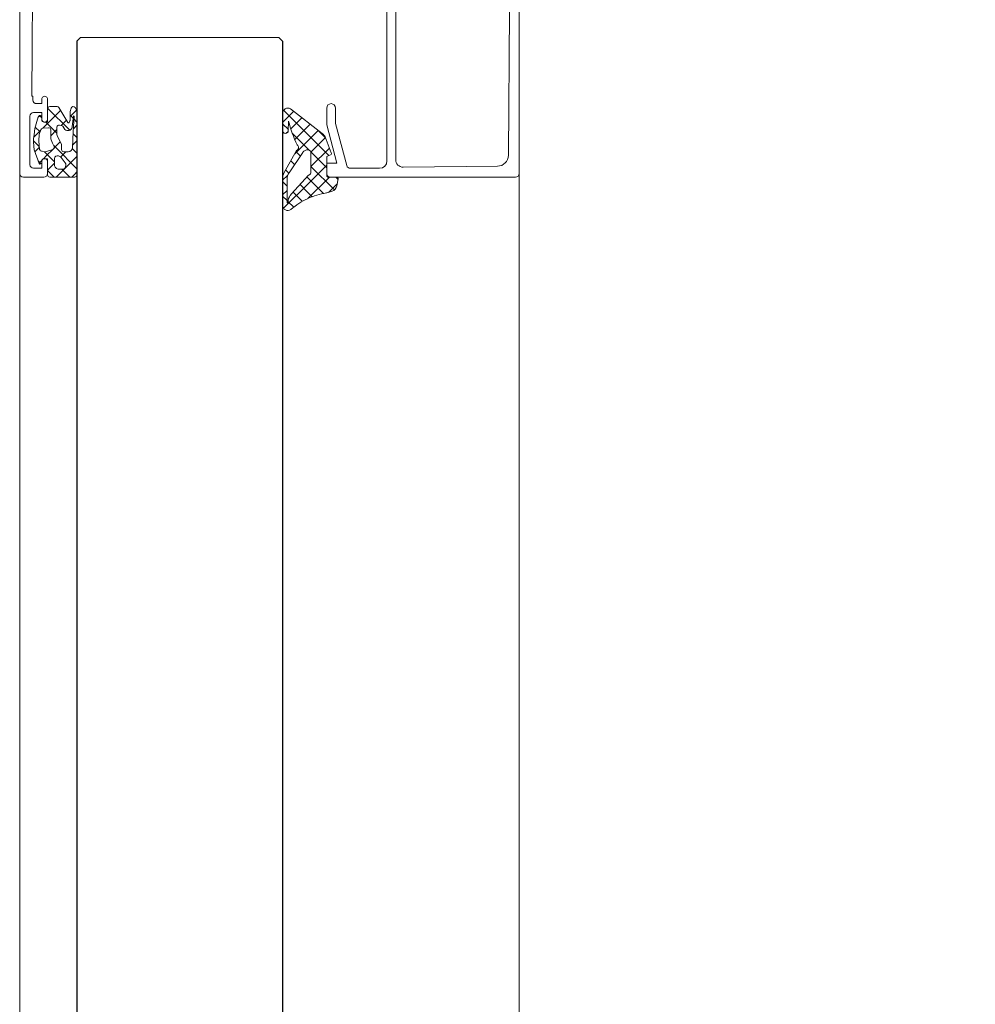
# Model space of a CAD drawing. Header units: millimetres. Extents: x 3652085 to 3778338, y -303702 to -273644.
# Tile 307 of 588: x 3715842 to 3715972, y -288106 to -287972. Entities that reach past the tile are written whole.
import ezdxf

# ---------------------------------------------------------------- set-up
doc = ezdxf.new("R2010")
doc.units = ezdxf.units.MM
doc.header["$PDMODE"] = 34
doc.linetypes.add('AUSGEZOGEN', pattern=[0])
doc.linetypes.add('HIDDEN2', pattern=[4.7625, 3.175, -1.5875])
doc.layers.add('DIM-03    (HAUSART)', color=111, linetype='Continuous', lineweight=5)
doc.layers.add('DOOR', color=7, linetype='AUSGEZOGEN')
doc.styles.add('1-20 Eng HA', font='arial.ttf', dxfattribs={"height": 40})
doc.dimstyles.new('1-20 Eng HA', dxfattribs={"dimtxt": 40, "dimasz": 16, "dimexe": 16, "dimexo": 5, "dimgap": 5, "dimtad": 1, "dimdec": 0, "dimlfac": -1, "dimzin": 0, "dimdsep": 46, "dimtxsty": '1-20 Eng HA', "dimblk": 'OBLIQUE', "dimcen": 0.09, "dimdle": 16, "dimclrd": 256, "dimclre": 256, "dimclrt": 256, "dimadec": 0, "dimazin": 0, "dimtfac": 1, "dimtdec": 0, "dimtofl": 0, "dimtmove": 0, "dimatfit": 3, "dimldrblk": 'OBLIQUE', "dimfxl": 1, "dimtolj": 1, "dimtzin": 0, "dimlwe": 0, "dimarcsym": 0})

# ---------------------------------------------------------------- blocks, each defined once
blk = doc.blocks.new('_Oblique')
at = {"color": 0, "linetype": 'ByBlock', "lineweight": -2}
blk.add_line((-0.5, -0.5), (0.5, 0.5), dxfattribs=at)
blk = doc.blocks.new('*D563')
at = {"layer": 'Defpoints', "color": 0, "lineweight": 0, "transparency": 16777216}
for p in [(3715916.71, -287934.74, -322634.12), (3716046.87, -288934.72, -322634.12), (3716086.16, -288934.72)]:
    blk.add_point(p, dxfattribs=at)
at = {"layer": 'DIM-03    (HAUSART)', "lineweight": -2, "transparency": 16777216}
blk.add_line((3716086.16, -287918.74), (3716086.16, -288950.72), dxfattribs=at)
at = {"layer": 'DIM-03    (HAUSART)', "linetype": 'HIDDEN2', "lineweight": 0, "transparency": 16777216}
for p, q in [((3715921.71, -287934.74), (3716102.16, -287934.74)), ((3716051.87, -288934.72), (3716102.16, -288934.72))]:
    blk.add_line(p, q, dxfattribs=at)
at = {"layer": 'DIM-03    (HAUSART)', "lineweight": -2, "transparency": 16777216, "xscale": 16, "yscale": 16, "zscale": 16}
for p, rotation in [((3716086.16, -287934.74), 90), ((3716086.16, -288934.72), 270)]:
    blk.add_blockref('_Oblique', p, dxfattribs=dict(at, rotation=rotation))
at = {"layer": 'DIM-03    (HAUSART)', "lineweight": 0, "transparency": 16777216, "insert": (3716060.74, -288434.73), "char_height": 40, "attachment_point": 5, "rotation": 90, "style": '1-20 Eng HA'}
blk.add_mtext('\\A1;1000', dxfattribs=at)

msp = doc.modelspace()

# ---------------------------------------------------------------- linework, layer by layer
at = {"lineweight": 0}
for p, q in [((3715909.95, -287968.51, -322634.12), (3715909.95, -288886.01, -308240.47)), ((3715844.46, -287985.6, -322634.12), (3715844.71, -287985.36, -322634.12)), ((3715844.95, -287985.68, -322634.12), (3715844.65, -287985.38, -322634.12)), ((3715845.11, -287987.08, -322634.12), (3715847.52, -287984.66, -322634.12)), ((3715848.77, -287987.37, -322634.12), (3715845.76, -287984.37, -322634.12)), ((3715845.81, -287984.25, -322634.12), (3715845.88, -287984.18, -322634.12)), ((3715848.83, -287985.47, -322634.12), (3715849.69, -287984.61, -322634.12)), ((3715849.26, -287985.74, -322634.12), (3715848.83, -287985.32, -322634.12)), ((3715879.28, -287984.78, -322634.12), (3715877.75, -287986.3, -322634.12)), ((3715884.05, -287990.81, -322634.12), (3715877.88, -287984.64, -322634.12)), ((3715847.02, -287987.75, -322634.12), (3715845.51, -287986.24, -322634.12)), ((3715847.61, -287986.7, -322634.12), (3715848.32, -287985.99, -322634.12)), ((3715849.26, -287987.16, -322634.12), (3715849.75, -287986.67, -322634.12)), ((3715849.75, -287986.24, -322634.12), (3715849.33, -287985.82, -322634.12)), ((3715878.53, -287987.26, -322634.12), (3715877.75, -287986.48, -322634.12)), ((3715880.38, -287985.65, -322634.12), (3715878.86, -287987.16, -322634.12)), ((3715881.48, -287986.51, -322634.12), (3715879.39, -287988.6, -322634.12)), ((3715843.87, -287988.32, -322634.12), (3715844.79, -287987.4, -322634.12)), ((3715844.73, -287987.58, -322634.12), (3715844.07, -287986.92, -322634.12)), ((3715846.19, -287988.12, -322634.12), (3715847.02, -287987.28, -322634.12)), ((3715849.37, -287987.98, -322634.12), (3715849.23, -287987.83, -322634.12)), ((3715849.75, -287988.36, -322634.12), (3715849.37, -287987.98, -322634.12)), ((3715878.51, -287987.52, -322634.12), (3715878.24, -287987.78, -322634.12)), ((3715881.3, -287990.03, -322634.12), (3715879.09, -287987.82, -322634.12)), ((3715882.58, -287987.38, -322634.12), (3715879.4, -287990.57, -322634.12)), ((3715883.54, -287988.33, -322634.12), (3715882.61, -287987.4, -322634.12)), ((3715844.62, -287989.59, -322634.12), (3715843.83, -287988.8, -322634.12)), ((3715846.88, -287989.73, -322634.12), (3715846.58, -287989.43, -322634.12)), ((3715846.8, -287989.62, -322634.12), (3715847.47, -287988.95, -322634.12)), ((3715849.15, -287989.4, -322634.12), (3715849.67, -287988.87, -322634.12)), ((3715849.67, -287988.87, -322634.12), (3715849.75, -287988.79, -322634.12)), ((3715883.56, -287988.38, -322634.12), (3715881.59, -287990.34, -322634.12)), ((3715844.01, -287990.29, -322634.12), (3715844.63, -287989.67, -322634.12)), ((3715845.18, -287991.25, -322634.12), (3715845.62, -287990.8, -322634.12)), ((3715846.6, -287991.58, -322634.12), (3715845.31, -287990.28, -322634.12)), ((3715845.62, -287990.8, -322634.12), (3715846.46, -287989.97, -322634.12)), ((3715846.65, -287989.78, -322634.12), (3715846.8, -287989.62, -322634.12)), ((3715849.75, -287992.6, -322634.12), (3715846.88, -287989.73, -322634.12)), ((3715847.55, -287990.99, -322634.12), (3715847.68, -287990.86, -322634.12)), ((3715847.68, -287990.86, -322634.12), (3715848.25, -287990.3, -322634.12)), ((3715849.75, -287990.48, -322634.12), (3715849.11, -287989.84, -322634.12)), ((3715880.16, -287990.86, -322634.12), (3715879.57, -287990.27, -322634.12)), ((3715883.75, -287992.48, -322634.12), (3715881.58, -287990.32, -322634.12)), ((3715884.12, -287989.78, -322634.12), (3715881.61, -287992.3, -322634.12)), ((3715844.85, -287991.94, -322634.12), (3715844.49, -287991.59, -322634.12)), ((3715844.59, -287991.84, -322634.12), (3715844.96, -287991.46, -322634.12)), ((3715845.75, -287992.79, -322634.12), (3715846.7, -287991.85, -322634.12)), ((3715846.7, -287991.67, -322634.12), (3715846.6, -287991.58, -322634.12)), ((3715846.93, -287993.74, -322634.12), (3715848.57, -287992.1, -322634.12)), ((3715848.57, -287992.1, -322634.12), (3715849.75, -287990.92, -322634.12)), ((3715879.37, -287992.04, -322634.12), (3715878.85, -287991.52, -322634.12)), ((3715883.75, -287992.12, -322634.12), (3715881.39, -287994.48, -322634.12)), ((3715846.65, -287993.74, -322634.12), (3715845.75, -287992.85, -322634.12)), ((3715848.77, -287993.74, -322634.12), (3715847.7, -287992.67, -322634.12)), ((3715849.05, -287993.74, -322634.12), (3715849.45, -287993.34, -322634.12)), ((3715849.45, -287993.34, -322634.12), (3715849.75, -287993.04, -322634.12)), ((3715878.42, -287993.52, -322634.12), (3715877.75, -287994.18, -322634.12)), ((3715878.58, -287993.22, -322634.12), (3715878.13, -287992.77, -322634.12)), ((3715884.79, -287995.49, -322634.12), (3715881.61, -287992.31, -322634.12)), ((3715878.35, -287994.96, -322634.12), (3715877.75, -287994.36, -322634.12)), ((3715881.39, -287994.48, -322634.12), (3715877.88, -287997.99, -322634.12)), ((3715881.23, -287995.87, -322634.12), (3715880.12, -287994.76, -322634.12)), ((3715881.44, -287994.11, -322634.12), (3715881.07, -287993.74, -322634.12)), ((3715884.11, -287993.74, -322634.12), (3715881.2, -287996.65, -322634.12)), ((3715883.3, -287995.97, -322634.12), (3715881.44, -287994.11, -322634.12)), ((3715885.16, -287994.66, -322634.12), (3715884, -287995.82, -322634.12)), ((3715885.28, -287994.02, -322634.12), (3715885.01, -287993.74, -322634.12)), ((3715878.35, -287995.55, -322634.12), (3715877.75, -287996.15, -322634.12)), ((3715880.43, -287997.04, -322634.12), (3715879.18, -287995.79, -322634.12)), ((3715881.77, -287996.41, -322634.12), (3715881.23, -287995.87, -322634.12)), ((3715878.35, -287996.93, -322634.12), (3715877.75, -287996.33, -322634.12)), ((3715879.26, -287997.84, -322634.12), (3715878.47, -287997.05, -322634.12))]:
    msp.add_line(p, q, dxfattribs=at)
for points, elevation in [([(3715841.95, -286797.26), (3715841.95, -288886.26)], -322634.12), ([(3715841.95, -286797.26), (3715841.95, -288822.26)], -308240.47)]:
    msp.add_lwpolyline(points, dxfattribs=dict(at, elevation=elevation))
at = {"lineweight": 0, "elevation": -322634.12}
for points in [[(3715843.75, -287962.34), (3715843.6, -287982.74), (3715843.75, -287982.74), (3715843.75, -287983.24, 0.414214), (3715844.25, -287983.74), (3715844.95, -287983.74), (3715844.95, -287983.14, -1.00001), (3715845.75, -287983.14), (3715845.75, -287985.84, -1), (3715844.95, -287985.84), (3715844.95, -287984.94), (3715843.85, -287984.94, 0.414214), (3715843.35, -287985.44), (3715843.35, -287992.04, 0.414214), (3715843.85, -287992.54), (3715844.95, -287992.54), (3715844.95, -287991.64, -1), (3715845.75, -287991.64), (3715845.75, -287993.24, -0.414214), (3715845.25, -287993.74), (3715842.45, -287993.74, -0.414214), (3715841.95, -287993.24), (3715841.95, -287993.24), (3715841.95, -287905.24, -0.414214)], [(3715908.65, -287971.05), (3715908.49, -287990.77, -0.410062), (3715907, -287992.26), (3715894.16, -287992.39), (3715894.16, -287992.39, -0.416011), (3715893.15, -287991.39), (3715893.15, -287965.09, 0.49432)], [(3715891.95, -287967.24), (3715891.95, -287991.54, -0.4137), (3715890.96, -287992.54), (3715886.97, -287992.54, -0.339968), (3715886.48, -287992.17), (3715884.95, -287986.46), (3715884.95, -287984.34, 0.999985), (3715883.75, -287984.34), (3715883.75, -287986.61), (3715885.15, -287991.84), (3715883.75, -287991.84), (3715883.75, -287993.24, 0.414214), (3715884.25, -287993.74), (3715909.45, -287993.74, 0.4142), (3715909.95, -287993.24), (3715909.95, -287969.24, 0.414227)]]:
    msp.add_lwpolyline(points, format="xyb", dxfattribs=at)
for points in [[(3715849.75, -287984.79), (3715849.75, -287993.44, -0.198913), (3715849.66, -287993.65, -0.198913), (3715849.45, -287993.74), (3715846.05, -287993.74, -0.414214), (3715845.75, -287993.44), (3715845.75, -287991.34, 0.414214), (3715845.65, -287991.24), (3715845.25, -287991.24, 0.414214), (3715844.95, -287991.54), (3715844.95, -287991.76, -0.665155), (3715844.61, -287991.91), (3715843.91, -287990.02), (3715843.82, -287988.97, -0.037416), (3715843.91, -287987.99), (3715844, -287987.14), (3715844.48, -287985.53, -0.217158), (3715844.59, -287985.4), (3715844.67, -287985.37, -0.544925), (3715844.95, -287985.55), (3715844.95, -287985.94, 0.414214), (3715845.25, -287986.24), (3715845.65, -287986.24, 0.414214), (3715845.75, -287986.14), (3715845.75, -287984.43, -0.414214), (3715846.05, -287984.13), (3715847.04, -287984.13, -0.264132), (3715847.29, -287984.27), (3715848.51, -287986.32, 0.587695), (3715848.69, -287986.32), (3715848.8, -287986.1, 0.120185), (3715848.83, -287985.96), (3715848.83, -287984.88, -0.056618), (3715848.84, -287984.81), (3715848.95, -287984.35, -0.685292), (3715849.5, -287984.27), (3715849.71, -287984.65), (3715849.75, -287984.79)], [(3715849.24, -287987.58), (3715849.35, -287985.43), (3715849.3, -287985.41), (3715849.11, -287986.9, -0.095683), (3715849.08, -287987.01), (3715848.96, -287987.23, -0.273211), (3715848.69, -287987.38), (3715848.37, -287987.38, -0.243176), (3715848.12, -287987.26), (3715847.81, -287986.82, 0.195639), (3715847.62, -287986.7), (3715847.38, -287986.66, 0.468397), (3715847.02, -287986.95), (3715847.02, -287987.92, 0.118373), (3715847.09, -287988.2), (3715847.58, -287989.16, -0.118373), (3715847.65, -287989.44), (3715847.65, -287990, 0.414214), (3715847.95, -287990.3), (3715848.53, -287990.3, 0.399031), (3715849.13, -287989.73), (3715849.24, -287987.58)], [(3715883.71, -287995.9, 0.073105), (3715881.13, -287996.68, 0.073105), (3715878.88, -287998.17, -0.611617), (3715877.75, -287997.56), (3715877.75, -287994.01, -0.135371), (3715877.94, -287993.11), (3715879.66, -287990.11, 0.600795), (3715879.72, -287989.36, -0.039523), (3715878.55, -287986.13), (3715878.52, -287987.42, -0.98584), (3715877.75, -287987.41), (3715877.75, -287985.08, -0.588526), (3715878.84, -287984.44), (3715883.13, -287987.81, -0.170077), (3715883.52, -287988.28), (3715884.38, -287990.43, -0.46953), (3715884.29, -287990.7), (3715883.84, -287990.9, 0.327485), (3715883.75, -287991.04), (3715883.75, -287993.54, 0.417705), (3715883.92, -287993.74), (3715885.12, -287993.74, -0.496087), (3715885.29, -287993.98), (3715885.11, -287994.92, -0.281435), (3715884.49, -287995.66), (3715883.79, -287995.88), (3715883.71, -287995.9)], [(3715846.44, -287989.11), (3715846.24, -287988.65, -0.103917), (3715846.19, -287988.41), (3715846.19, -287987.31, 0.439256), (3715845.86, -287987.01), (3715845.08, -287987.08, 0.321894), (3715844.82, -287987.31), (3715844.61, -287987.95), (3715844.55, -287988.82), (3715844.66, -287989.99, 0.142395), (3715844.8, -287990.16, 0.142395), (3715845.01, -287990.23), (3715845.33, -287990.29, 0.11993), (3715845.48, -287990.28), (3715846.45, -287989.97, 0.446268), (3715846.64, -287989.56), (3715846.44, -287989.11)], [(3715846.7, -287991.65), (3715846.7, -287992.07, 0.414214), (3715847.3, -287992.67), (3715847.87, -287992.67, 0.141814), (3715847.97, -287992.64), (3715848, -287992.62, 0.209904), (3715848.18, -287992.36), (3715848.23, -287992.11, 0.204901), (3715848.16, -287991.81), (3715847.61, -287991.06, 0.153119), (3715847.42, -287990.92), (3715847.23, -287990.85, 0.515891), (3715846.7, -287991.23), (3715846.7, -287991.65)], [(3715881.29, -287993.5, 0.353239), (3715881.61, -287993.02), (3715881.61, -287990.49, 0.527417), (3715881.01, -287990.03), (3715880.65, -287990.22, 0.120402), (3715880.49, -287990.37), (3715878.62, -287993.17, 0.199747), (3715878.35, -287994.01), (3715878.35, -287997.24), (3715878.44, -287997.25), (3715878.5, -287996.91, -0.133794), (3715878.95, -287996.04), (3715881.29, -287993.5)]]:
    msp.add_lwpolyline(points, format="xyb", close=True, dxfattribs=at)
at = {"layer": 'DOOR', "color": 4, "linetype": 'AUSGEZOGEN', "lineweight": 0}
for p, q in [((3715850.25, -287974.74, -322634.12), (3715849.75, -287975.24, -322634.12)), ((3715877.25, -287974.74, -322634.12), (3715850.25, -287974.74, -322634.12)), ((3715877.25, -287974.74, -322634.12), (3715877.75, -287975.24, -322634.12))]:
    msp.add_line(p, q, dxfattribs=at)
at = {"layer": 'DOOR', "color": 4, "linetype": 'AUSGEZOGEN', "elevation": -322634.12}
for points in [[(3715849.75, -287975.24), (3715849.75, -288904.01)], [(3715877.75, -287975.24), (3715877.75, -288904.01)]]:
    msp.add_lwpolyline(points, dxfattribs=at)

# ---------------------------------------------------------------- dimensions: what is measured, and where the dimension line sits
at = {"layer": 'DIM-03    (HAUSART)', "lineweight": 0}
dim = msp.add_linear_dim(base=(3716086.16, -288934.72), p1=(3715916.71, -287934.74, -322634.12), p2=(3716046.87, -288934.72, -322634.12), angle=90, dimstyle='1-20 Eng HA', dxfattribs=at)
dim.commit()
dim.dimension.update_dxf_attribs({"geometry": '*D563', "text_midpoint": (3716060.74, -288434.73)})

doc.saveas('drawing.dxf')
